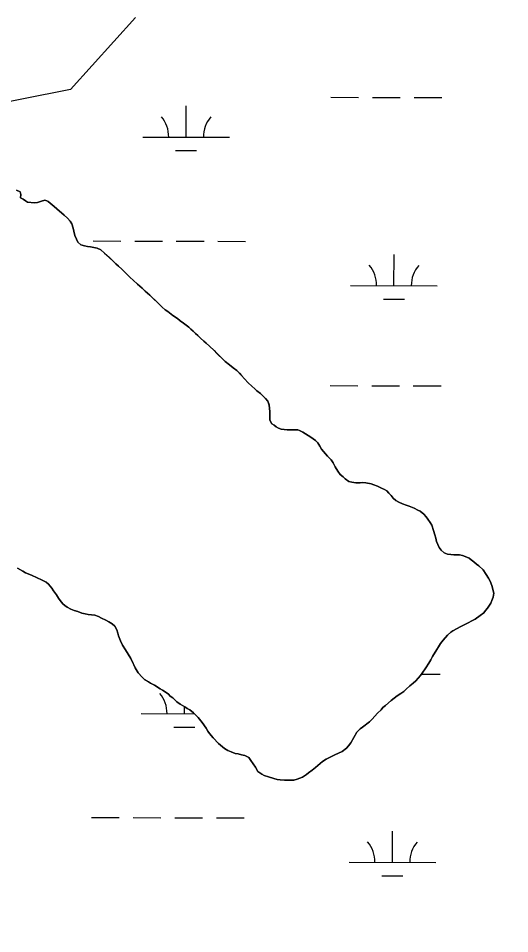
# Model space of a CAD drawing. Extents: x 3161514 to 3199414, y 831166 to 856601.
# Drawn here: x 3194598 to 3195165, y 847336 to 848392 of the extents above; entities that cross this region are included whole.
import ezdxf

# ---------------------------------------------------------------- set-up
doc = ezdxf.new("R2010")
doc.units = 0
for name, color, linetype in [('V-BORW-LINE', 7, 'Continuous'), ('V-SITE-VEGE', 7, 'Continuous'), ('V-TOPO-SHOR', 7, 'Continuous'), ('V-WETL-SWMP', 7, 'Continuous')]:
    doc.layers.add(name, color=color, linetype=linetype)

msp = doc.modelspace()

# ---------------------------------------------------------------- linework, layer by layer
at = {"layer": 'V-BORW-LINE'}
msp.add_spline([(3194602.9, 847069.8), (3194575.9, 847110.2), (3194547, 847120.7), (3194457.6, 847119.2), (3194366.5, 847145.6), (3194258, 847192.9), (3194228.1, 847224), (3194227.6, 847247.9), (3194321.4, 847251.5), (3194333.1, 847328.2), (3194340.1, 847375.2), (3194332.7, 847406.9), (3194296.3, 847413.5), (3194262.1, 847433.5), (3194215.7, 847445.6), (3194146, 847449.2), (3194104, 847498.3), (3194084.1, 847504.7), (3194049.9, 847507.6), (3194008, 847494.3), (3194008.4, 847478.8), (3193996, 847456.4), (3193997, 847423.9), (3193978.5, 847389.6), (3193990.1, 847331.4), (3193948.4, 847301.1), (3193955.1, 847275.8), (3193969.4, 847253.6), (3194023.8, 847249.9), (3194123.1, 847223.2), (3194170.5, 847198.9), (3194298.6, 847102.5), (3194359, 847069), (3194377.1, 847062.6), (3194480.1, 846995.2), (3194645.4, 846858.6), (3194711.3, 846830.1), (3194803.1, 846760.1), (3194846.5, 846741.6), (3194967, 846667.4), (3195071.3, 846623.6), (3195217.1, 846544.5), (3195323, 846476), (3195428.7, 846443.1), (3195566.5, 846379.7), (3195648.4, 846343), (3195715, 846322.2), (3195727.9, 846327.7), (3195733.5, 846331.4)], degree=3, dxfattribs=at)
at = {"layer": 'V-SITE-VEGE'}
for points in [[(3194710.6, 848108.8), (3194707.7, 848111.4), (3194702.6, 848116.4), (3194697.6, 848120.9), (3194693.1, 848124.8), (3194688.9, 848126.9), (3194681.5, 848128.4), (3194678, 848128.7), (3194674.6, 848129.4), (3194670.1, 848130.5), (3194666.9, 848133.6), (3194665.3, 848137), (3194663.2, 848141.5), (3194662.1, 848146.5), (3194661.5, 848150), (3194659.9, 848154.7), (3194657.8, 848158.1), (3194654.9, 848161.5), (3194650.9, 848164.9), (3194648, 848167.6), (3194645.6, 848169.4), (3194639.5, 848174.7), (3194637.1, 848176.8), (3194632.6, 848180.7), (3194631, 848181.5), (3194628.6, 848182), (3194624.7, 848181.2), (3194620.2, 848179.6), (3194616.8, 848179.3), (3194608.8, 848180), (3194606.2, 848181.6), (3194603.5, 848183.2), (3194600.4, 848184.7), (3194600.9, 848188.7), (3194600.1, 848191.9), (3194596.1, 848193.9)], [(3195073.4, 847810.4), (3195070.8, 847814.1), (3195068.9, 847816.7), (3195066, 847819.9), (3195062, 847823.3), (3195059.1, 847824.6), (3195054.9, 847826.9), (3195049, 847829), (3195045.6, 847830.3), (3195041.4, 847831.9), (3195037.1, 847833.7), (3195033.7, 847835.8), (3195030.8, 847838.4), (3195028.4, 847841.3), (3195025.7, 847844.2), (3195023.3, 847846.6), (3195020.7, 847848.4), (3195017.2, 847850), (3195012.5, 847852.3), (3195008.5, 847853.9), (3195005.1, 847854.9), (3194999, 847856.2), (3194995.8, 847856.4), (3194992.7, 847856.2), (3194987.4, 847856.1), (3194982.9, 847856.6), (3194979.7, 847857.7), (3194975.2, 847860.8), (3194972.8, 847862.9), (3194969.6, 847865.8), (3194966.7, 847869.5), (3194963.8, 847874.5), (3194961.4, 847879), (3194959, 847882.4), (3194955, 847886.6), (3194950.2, 847892.1), (3194948.1, 847895), (3194946.2, 847898.4), (3194943.8, 847902.3), (3194940.9, 847905), (3194935.6, 847908.9), (3194932.7, 847910.5), (3194926.6, 847914.4), (3194922.4, 847916.5), (3194920.5, 847917), (3194918.9, 847917.3), (3194908.4, 847917.2), (3194904.9, 847917.4), (3194901.5, 847917.9), (3194898.3, 847919), (3194895.7, 847920.6), (3194893.3, 847922.4), (3194890.6, 847924.2), (3194888.5, 847928.4), (3194888.5, 847931.6), (3194888.2, 847938.5), (3194887.9, 847941.9), (3194887.4, 847945.8), (3194886, 847950.1), (3194883.3, 847953.5), (3194881.2, 847955.8), (3194877.5, 847959), (3194873.5, 847962.1), (3194871.1, 847964.5), (3194867.4, 847967.4), (3194863.2, 847971.3), (3194858.9, 847976.1), (3194855.7, 847980), (3194850.2, 847985.5), (3194846.2, 847988.6), (3194841.7, 847992.3), (3194836.9, 847996), (3194833.2, 847999.4), (3194823.9, 848008.6), (3194818.6, 848013.6), (3194814.9, 848017), (3194812.2, 848019.3), (3194808.2, 848023), (3194805.1, 848026.2), (3194802.7, 848028.5), (3194799.8, 848030.9), (3194797.1, 848033.3), (3194794.7, 848035.6), (3194788.6, 848040.3), (3194784.9, 848043), (3194781.7, 848045.6), (3194776.4, 848049.2), (3194770.6, 848053.7), (3194767.4, 848055.8), (3194764.2, 848058.7), (3194758.9, 848063.7), (3194749.9, 848072.6), (3194747, 848074.9), (3194744.3, 848077.3), (3194741.1, 848080.5), (3194735.6, 848085.4), (3194730.5, 848089.9), (3194727.1, 848093), (3194717.5, 848102.5), (3194713.5, 848105.9), (3194710.6, 848108.8)], [(3194855.6, 847542.3), (3194859.3, 847541.3), (3194864, 847539.2), (3194866.4, 847535.5), (3194871.8, 847528.1), (3194874.4, 847522.9), (3194879.2, 847520), (3194881.8, 847518.4), (3194886.9, 847516.6), (3194893, 847515), (3194896.7, 847513.8), (3194900.1, 847513.2), (3194905.1, 847513), (3194909.1, 847512.8), (3194916.2, 847513.1), (3194919.9, 847514.1), (3194926.2, 847516.3), (3194930.7, 847519.5), (3194933, 847521.3), (3194937, 847524.5), (3194941.2, 847527.7), (3194943.6, 847529.9), (3194949.1, 847534.6), (3194953.5, 847537.3), (3194957.8, 847539.4), (3194963.5, 847542.1), (3194967.5, 847544), (3194971.7, 847546.1), (3194976.7, 847549.8), (3194979.3, 847552.5), (3194981.7, 847555.9), (3194985.1, 847562), (3194988.7, 847568.4), (3194992.4, 847572.1), (3194995.3, 847574), (3195003.5, 847580.3), (3195006.6, 847583.5), (3195009.5, 847586.7), (3195012.6, 847590.2), (3195016.8, 847594.2), (3195018.9, 847596.8), (3195021.8, 847599.2), (3195028.4, 847604.8), (3195035.2, 847610.1), (3195039.4, 847613), (3195041.8, 847614.4), (3195043.1, 847615.4), (3195045.5, 847618.1), (3195050, 847621.8), (3195053.9, 847624.7), (3195056.8, 847627.4), (3195062.3, 847633.7), (3195064.1, 847636.4), (3195068.3, 847642.5), (3195071.7, 847647.8), (3195074.1, 847651.8), (3195076.2, 847655.5), (3195081.1, 847663.7), (3195083, 847666.9), (3195085.3, 847670.8), (3195088.2, 847674.5), (3195093.4, 847680.4), (3195097.1, 847683.6), (3195099.7, 847685.4), (3195104.5, 847688.1), (3195107.9, 847689.7), (3195113.4, 847692.6), (3195125.5, 847698.8), (3195131.1, 847702.8), (3195135.3, 847706.2), (3195137.4, 847708.6), (3195139.5, 847711.3), (3195143.4, 847717.1), (3195144.7, 847720.3), (3195146, 847724.2), (3195146.8, 847728.7), (3195144.6, 847737.4), (3195142.5, 847742.7), (3195140.6, 847745.9), (3195138.2, 847750.3), (3195134.7, 847755.6), (3195129.7, 847760.3), (3195126.8, 847762.1), (3195123.6, 847765), (3195120.7, 847767.1), (3195118.3, 847769), (3195113.8, 847771), (3195110.6, 847772.1), (3195107.2, 847773.1), (3195100.6, 847773.1), (3195097.1, 847773.3), (3195093.4, 847773.6), (3195089.5, 847775.1), (3195086, 847778.3), (3195083.9, 847781.4), (3195080.7, 847788.3), (3195080.1, 847792.2), (3195078.8, 847796.2), (3195077.4, 847801.2), (3195075.3, 847807), (3195073.4, 847810.4)], [(3194597, 847757.6), (3194603.1, 847753.9), (3194606.2, 847752.3), (3194609.4, 847751), (3194613.9, 847749), (3194618.9, 847746.6), (3194625.6, 847743.7), (3194630.3, 847741.4), (3194633, 847739), (3194636.7, 847734.3), (3194638.8, 847731.4), (3194642, 847726.7), (3194644.4, 847723), (3194646.3, 847720.1), (3194649.5, 847716.4), (3194651.9, 847714.3), (3194654.5, 847712.5), (3194658.5, 847710.1), (3194662.5, 847708.6), (3194666.7, 847707.5), (3194671.2, 847705.5), (3194671.4, 847705.5), (3194675.1, 847704.9), (3194678.6, 847704.2), (3194686.2, 847703.2), (3194690.5, 847701.9), (3194694.2, 847700), (3194699.2, 847697.4), (3194702.4, 847695.6), (3194706.4, 847693.2), (3194709.3, 847690.6), (3194711.9, 847686.4), (3194713, 847682.7), (3194713.8, 847679.6), (3194716, 847673.8), (3194717.8, 847669.6), (3194718.4, 847668.8), (3194721.6, 847663.2), (3194724.8, 847658.2), (3194728, 847653.5), (3194730.4, 847647.7), (3194731.2, 847645.9), (3194733, 847642.4), (3194736.5, 847636.9), (3194741, 847631.7), (3194744.2, 847628.8), (3194748.4, 847626.2), (3194750.6, 847624.9), (3194755.1, 847622.5), (3194761.7, 847618.3), (3194764.6, 847616.8), (3194768.6, 847613.9), (3194771.2, 847612), (3194773.4, 847609.7), (3194776.3, 847607.8), (3194780.8, 847603.4), (3194784.8, 847600.8), (3194787.4, 847598.9), (3194790.1, 847597.4), (3194793, 847595.8), (3194796.1, 847594), (3194800.1, 847590.8), (3194805.7, 847585.3), (3194810.2, 847579.5), (3194814.7, 847573), (3194816.9, 847569.3), (3194818.7, 847566.9), (3194823, 847561.9), (3194829.1, 847555.3), (3194833.6, 847551.4), (3194836, 847549.3), (3194839.7, 847547.2), (3194843.7, 847545.7), (3194848.2, 847543.8), (3194851.6, 847543.3), (3194855.6, 847542.3)]]:
    msp.add_lwpolyline(points, dxfattribs=at)
at = {"layer": 'V-TOPO-SHOR'}
for points in [[(3194596.1, 848193.9), (3194600.1, 848191.9), (3194600.9, 848188.7), (3194600.4, 848184.7), (3194603.5, 848183.2), (3194606.2, 848181.6), (3194608.8, 848180), (3194616.8, 848179.3), (3194620.2, 848179.6), (3194624.7, 848181.2), (3194628.6, 848182), (3194631, 848181.5), (3194632.6, 848180.7), (3194637.1, 848176.8), (3194639.5, 848174.7), (3194645.6, 848169.4), (3194648, 848167.6), (3194650.9, 848164.9), (3194654.9, 848161.5), (3194657.8, 848158.1), (3194659.9, 848154.7), (3194661.5, 848150), (3194662.1, 848146.5), (3194663.2, 848141.5), (3194665.3, 848137), (3194666.9, 848133.6), (3194670.1, 848130.5), (3194674.6, 848129.4), (3194678, 848128.7), (3194681.5, 848128.4), (3194685.2, 848127.7), (3194688.9, 848126.9), (3194693.1, 848124.8), (3194697.6, 848120.9), (3194702.6, 848116.4), (3194707.7, 848111.4), (3194710.6, 848108.8), (3194713.5, 848105.9), (3194717.5, 848102.5), (3194723.4, 848096.7), (3194727.1, 848093), (3194730.5, 848089.9), (3194735.6, 848085.4), (3194741.1, 848080.5), (3194744.3, 848077.3), (3194747, 848074.9), (3194749.9, 848072.6), (3194754.1, 848068.4), (3194758.9, 848063.7), (3194764.2, 848058.7), (3194767.4, 848055.8), (3194770.6, 848053.7)], [(3194770.6, 848053.7), (3194776.4, 848049.2), (3194781.7, 848045.6), (3194784.9, 848043), (3194788.6, 848040.3), (3194794.7, 848035.6), (3194797.1, 848033.3), (3194799.8, 848030.9), (3194802.7, 848028.5), (3194805.1, 848026.2), (3194808.2, 848023), (3194812.2, 848019.3), (3194814.9, 848017), (3194818.6, 848013.6), (3194823.9, 848008.6), (3194826.8, 848005.7), (3194829.2, 848003.3), (3194833.2, 847999.4), (3194836.9, 847996), (3194841.7, 847992.3), (3194846.2, 847988.6), (3194850.2, 847985.5), (3194853.4, 847982.4), (3194855.7, 847980), (3194858.9, 847976.1), (3194863.2, 847971.3), (3194867.4, 847967.4), (3194871.1, 847964.5), (3194873.5, 847962.1), (3194877.5, 847959), (3194881.2, 847955.8), (3194883.3, 847953.5), (3194886, 847950.1), (3194887.4, 847945.8), (3194887.9, 847941.9), (3194888.2, 847938.5), (3194888.5, 847931.6), (3194888.5, 847928.4), (3194890.6, 847924.2), (3194893.3, 847922.4), (3194895.7, 847920.6), (3194898.3, 847919), (3194901.5, 847917.9), (3194904.9, 847917.4), (3194908.4, 847917.2), (3194914.7, 847917.2), (3194918.9, 847917.3), (3194920.5, 847917), (3194922.4, 847916.5), (3194926.6, 847914.4), (3194932.7, 847910.5), (3194935.6, 847908.9), (3194940.9, 847905), (3194943.8, 847902.3), (3194946.2, 847898.4), (3194948.1, 847895), (3194950.2, 847892.1), (3194955, 847886.6), (3194959, 847882.4), (3194961.4, 847879), (3194963.8, 847874.5), (3194966.7, 847869.5), (3194969.6, 847865.8), (3194972.8, 847862.9), (3194975.2, 847860.8), (3194979.7, 847857.7), (3194982.9, 847856.6), (3194987.4, 847856.1), (3194992.7, 847856.2), (3194995.8, 847856.4), (3194999, 847856.2), (3195005.1, 847854.9), (3195008.5, 847853.9), (3195012.5, 847852.3), (3195017.2, 847850), (3195020.7, 847848.4), (3195023.3, 847846.6), (3195025.7, 847844.2), (3195028.4, 847841.3), (3195030.8, 847838.4), (3195033.7, 847835.8), (3195037.1, 847833.7), (3195041.4, 847831.9), (3195045.6, 847830.3), (3195049, 847829), (3195054.9, 847826.9), (3195059.1, 847824.6), (3195062, 847823.3), (3195066, 847819.9), (3195068.9, 847816.7), (3195070.8, 847814.1), (3195073.4, 847810.4), (3195075.3, 847807), (3195077.4, 847801.2), (3195078.8, 847796.2), (3195080.1, 847792.2), (3195080.7, 847788.3), (3195083.9, 847781.4), (3195086, 847778.3), (3195089.5, 847775.1), (3195093.4, 847773.6)], [(3195093.4, 847773.6), (3195097.1, 847773.3), (3195100.6, 847773.1), (3195104, 847773.1), (3195107.2, 847773.1), (3195110.6, 847772.1), (3195113.8, 847771), (3195118.3, 847769), (3195120.7, 847767.1), (3195123.6, 847765), (3195126.8, 847762.1), (3195129.7, 847760.3), (3195134.7, 847755.6), (3195138.2, 847750.3), (3195140.6, 847745.9), (3195142.5, 847742.7), (3195144.6, 847737.4), (3195146.8, 847728.7), (3195146, 847724.2), (3195144.7, 847720.3), (3195143.4, 847717.1), (3195139.5, 847711.3), (3195137.4, 847708.6), (3195135.3, 847706.2), (3195131.1, 847702.8), (3195125.5, 847698.8), (3195113.4, 847692.6), (3195107.9, 847689.7), (3195104.5, 847688.1), (3195099.7, 847685.4), (3195097.1, 847683.6), (3195093.4, 847680.4), (3195088.2, 847674.5), (3195085.3, 847670.8), (3195083, 847666.9), (3195081.1, 847663.7), (3195076.2, 847655.5), (3195074.1, 847651.8), (3195071.7, 847647.8), (3195068.3, 847642.5), (3195064.1, 847636.4), (3195062.3, 847633.7), (3195056.8, 847627.4), (3195053.9, 847624.7), (3195050, 847621.8), (3195045.5, 847618.1), (3195043.1, 847615.4), (3195041.8, 847614.4), (3195039.4, 847613), (3195035.2, 847610.1), (3195028.4, 847604.8), (3195021.8, 847599.2), (3195018.9, 847596.8), (3195016.8, 847594.2), (3195012.6, 847590.2), (3195009.5, 847586.7), (3195006.6, 847583.5), (3195003.5, 847580.3), (3194995.3, 847574), (3194992.4, 847572.1), (3194988.7, 847568.4), (3194985.1, 847562), (3194981.7, 847555.9), (3194979.3, 847552.5), (3194976.7, 847549.8), (3194971.7, 847546.1), (3194967.5, 847544), (3194963.5, 847542.1), (3194957.8, 847539.4), (3194953.5, 847537.3), (3194949.1, 847534.6), (3194943.6, 847529.9), (3194941.2, 847527.7), (3194937, 847524.5), (3194933, 847521.3), (3194930.7, 847519.5), (3194926.2, 847516.3), (3194919.9, 847514.1), (3194916.2, 847513.1), (3194909.1, 847512.8), (3194905.1, 847513), (3194900.1, 847513.2), (3194896.7, 847513.8), (3194893, 847515), (3194886.9, 847516.6), (3194881.8, 847518.4), (3194879.2, 847520), (3194874.4, 847522.9), (3194874.2, 847523.4), (3194871.8, 847528.1), (3194866.4, 847535.5), (3194864, 847539.2), (3194859.3, 847541.3), (3194855.6, 847542.3), (3194851.6, 847543.3), (3194848.2, 847543.8), (3194843.7, 847545.7), (3194839.7, 847547.2), (3194836, 847549.3), (3194833.6, 847551.4), (3194829.1, 847555.3)], [(3194829.1, 847555.3), (3194823, 847561.9), (3194818.7, 847566.9), (3194816.9, 847569.3), (3194814.7, 847573), (3194810.2, 847579.5), (3194805.7, 847585.3), (3194800.1, 847590.8), (3194796.1, 847594), (3194793, 847595.8), (3194790.1, 847597.4), (3194787.4, 847598.9), (3194784.8, 847600.8), (3194780.8, 847603.4), (3194776.3, 847607.8), (3194773.4, 847609.7), (3194771.2, 847612), (3194768.6, 847613.9), (3194764.6, 847616.8), (3194761.7, 847618.3), (3194755.1, 847622.5), (3194750.6, 847624.9), (3194748.4, 847626.2), (3194744.2, 847628.8), (3194741, 847631.7), (3194736.5, 847636.9), (3194733, 847642.4), (3194731.2, 847645.9), (3194730.4, 847647.7), (3194728, 847653.5), (3194724.8, 847658.2), (3194721.6, 847663.2), (3194718.4, 847668.8), (3194717.8, 847669.6), (3194716, 847673.8), (3194713.8, 847679.6), (3194713, 847682.7), (3194711.9, 847686.4), (3194709.3, 847690.6), (3194706.4, 847693.2), (3194702.4, 847695.6), (3194699.2, 847697.4), (3194694.2, 847700), (3194690.5, 847701.9), (3194686.2, 847703.2), (3194678.6, 847704.2), (3194675.1, 847704.9), (3194671.4, 847705.5), (3194671.2, 847705.5), (3194666.7, 847707.5), (3194662.5, 847708.6), (3194658.5, 847710.1), (3194654.5, 847712.5), (3194651.9, 847714.3), (3194649.5, 847716.4), (3194646.3, 847720.1), (3194644.4, 847723), (3194642, 847726.7), (3194638.8, 847731.4), (3194636.7, 847734.3), (3194634.8, 847736.7), (3194633, 847739), (3194630.3, 847741.4), (3194625.6, 847743.7), (3194618.9, 847746.6), (3194613.9, 847749), (3194609.4, 847751), (3194606.2, 847752.3), (3194603.1, 847753.9), (3194597, 847757.6)]]:
    msp.add_lwpolyline(points, dxfattribs=at)
at = {"layer": 'V-WETL-SWMP'}
for p, q in [((3194958.8, 848300.9), (3194990.8, 848300.8)), ((3195006.8, 848300.7), (3195038.8, 848300.7)), ((3195054.8, 848300.6), (3195086.8, 848300.5)), ((3194791.6, 848254.9), (3194791.7, 848290.9)), ((3194741.6, 848255), (3194841.6, 848254.8)), ((3194779.6, 848239.5), (3194803.6, 848239.4)), ((3194684.4, 848135.1), (3194716.4, 848135)), ((3194732.4, 848135), (3194764.4, 848134.9)), ((3194780.4, 848134.9), (3194812.4, 848134.8)), ((3194828.4, 848134.7), (3194860.4, 848134.6)), ((3195031.6, 848083.4), (3195031.7, 848119.4)), ((3194981.6, 848083.6), (3195081.6, 848083.3)), ((3195019.6, 848068), (3195043.6, 848068)), ((3194957.9, 847968.2), (3194989.9, 847968.1)), ((3195005.9, 847968.1), (3195037.9, 847968)), ((3195053.9, 847967.9), (3195085.9, 847967.9)), ((3195063.3, 847635.2), (3195085, 847635.2)), ((3194789.8, 847589.6), (3194789.8, 847597.5)), ((3194739.8, 847589.7), (3194801.4, 847589.5)), ((3194777.7, 847574.2), (3194801.7, 847574.1)), ((3194682.6, 847469.8), (3194714.6, 847469.7)), ((3194730.6, 847469.7), (3194762.6, 847469.6)), ((3194778.6, 847469.5), (3194810.6, 847469.4)), ((3194826.6, 847469.4), (3194858.6, 847469.3)), ((3195029.8, 847418.1), (3195029.9, 847454.1)), ((3194979.8, 847418.2), (3195079.8, 847417.9)), ((3195017.7, 847402.7), (3195041.7, 847402.6))]:
    msp.add_line(p, q, dxfattribs=at)
for points in [[(3194733.3, 848393.1), (3194658.2, 848309.7), (3194493.4, 848277.1), (3194350.6, 848297.9), (3194230.1, 848384), (3194157.8, 848443.8)], [(3194596.1, 848193.9), (3194600.1, 848191.9), (3194600.9, 848188.7), (3194600.4, 848184.7), (3194603.5, 848183.2), (3194608.8, 848180), (3194616.8, 848179.3), (3194620.2, 848179.6), (3194624.7, 848181.2), (3194628.6, 848182), (3194631, 848181.5), (3194632.6, 848180.7), (3194637.1, 848176.8), (3194639.5, 848174.7), (3194645.6, 848169.4), (3194648, 848167.6), (3194650.9, 848164.9), (3194654.9, 848161.5), (3194657.8, 848158.1), (3194659.9, 848154.7), (3194661.5, 848150), (3194662.1, 848146.5), (3194663.2, 848141.5), (3194665.3, 848137), (3194666.9, 848133.6), (3194670.1, 848130.5), (3194674.6, 848129.4), (3194678, 848128.7), (3194681.5, 848128.4), (3194688.9, 848126.9), (3194693.1, 848124.8), (3194697.6, 848120.9), (3194702.7, 848116.4), (3194707.7, 848111.4), (3194710.6, 848108.8), (3194713.5, 848105.9), (3194717.5, 848102.5), (3194727.1, 848093), (3194730.5, 848089.9), (3194735.6, 848085.4), (3194741.1, 848080.5), (3194744.3, 848077.3), (3194747, 848074.9), (3194749.9, 848072.6), (3194758.9, 848063.7), (3194764.2, 848058.7), (3194767.4, 848055.8), (3194770.6, 848053.7), (3194776.4, 848049.2), (3194781.7, 848045.6), (3194784.9, 848042.9), (3194788.6, 848040.3), (3194794.7, 848035.6), (3194797.1, 848033.2), (3194799.8, 848030.9), (3194802.7, 848028.5), (3194808.2, 848023), (3194812.2, 848019.3), (3194814.9, 848017), (3194818.6, 848013.6), (3194823.9, 848008.6), (3194833.2, 847999.4), (3194836.9, 847996), (3194841.7, 847992.3), (3194846.2, 847988.6)], [(3194846.2, 847988.6), (3194850.2, 847985.5), (3194855.7, 847980), (3194858.9, 847976), (3194863.2, 847971.3), (3194867.4, 847967.4), (3194871.1, 847964.5), (3194873.5, 847962.1), (3194877.5, 847959), (3194881.2, 847955.8), (3194883.3, 847953.5), (3194886, 847950.1), (3194887.4, 847945.9), (3194887.9, 847941.9), (3194888.2, 847938.5), (3194888.5, 847931.6), (3194888.5, 847928.4), (3194890.6, 847924.2), (3194893.3, 847922.4), (3194895.7, 847920.6), (3194898.3, 847919), (3194901.5, 847917.9), (3194904.9, 847917.4), (3194908.4, 847917.2), (3194918.9, 847917.3), (3194920.5, 847917), (3194922.4, 847916.5), (3194926.6, 847914.4), (3194932.7, 847910.5), (3194935.6, 847908.9), (3194940.9, 847905), (3194943.8, 847902.3), (3194946.2, 847898.4), (3194948.1, 847895), (3194950.2, 847892.1), (3194955, 847886.6), (3194959, 847882.4), (3194961.4, 847879), (3194963.8, 847874.5), (3194966.7, 847869.5), (3194969.6, 847865.8), (3194972.8, 847862.9), (3194975.2, 847860.8), (3194979.7, 847857.7), (3194982.9, 847856.6), (3194987.4, 847856.1), (3194992.7, 847856.2), (3194995.8, 847856.4), (3194999, 847856.2), (3195005.1, 847854.9), (3195008.5, 847853.9), (3195012.5, 847852.3), (3195017.2, 847850), (3195020.7, 847848.4), (3195023.3, 847846.6), (3195025.7, 847844.2), (3195028.4, 847841.3), (3195030.8, 847838.4), (3195033.7, 847835.8), (3195037.1, 847833.7), (3195041.4, 847831.9), (3195045.6, 847830.3), (3195049, 847829), (3195054.9, 847826.9), (3195059.1, 847824.6), (3195062, 847823.3), (3195066, 847819.9), (3195068.9, 847816.7), (3195070.8, 847814.1), (3195073.4, 847810.4), (3195075.3, 847807), (3195077.4, 847801.2), (3195078.8, 847796.2), (3195080.1, 847792.2), (3195080.7, 847788.3), (3195083.9, 847781.4), (3195086, 847778.3), (3195089.5, 847775.1), (3195093.4, 847773.6), (3195097.1, 847773.3), (3195100.6, 847773.1), (3195107.2, 847773.1), (3195110.6, 847772.1), (3195113.8, 847771), (3195118.3, 847769), (3195120.7, 847767.1), (3195123.6, 847765), (3195126.8, 847762.1), (3195129.7, 847760.3), (3195134.7, 847755.6), (3195138.2, 847750.3), (3195140.6, 847745.9), (3195142.5, 847742.7), (3195144.6, 847737.4), (3195146.8, 847728.7), (3195146, 847724.2), (3195144.7, 847720.3), (3195143.4, 847717.1), (3195139.5, 847711.3), (3195137.4, 847708.6), (3195135.3, 847706.2)], [(3194736.5, 847636.9), (3194733, 847642.4), (3194731.2, 847645.9), (3194730.4, 847647.7), (3194728, 847653.5), (3194724.8, 847658.2), (3194721.6, 847663.2), (3194718.4, 847668.8), (3194717.8, 847669.6), (3194716, 847673.8), (3194713.8, 847679.6), (3194713, 847682.7), (3194711.9, 847686.4), (3194709.3, 847690.6), (3194706.4, 847693.2), (3194702.4, 847695.6), (3194699.2, 847697.4), (3194694.2, 847700), (3194690.5, 847701.9), (3194686.2, 847703.2), (3194678.6, 847704.2), (3194675.1, 847704.9), (3194671.4, 847705.5), (3194671.2, 847705.5), (3194666.7, 847707.5), (3194662.5, 847708.6), (3194658.5, 847710.1), (3194654.5, 847712.5), (3194651.9, 847714.3), (3194649.5, 847716.4), (3194646.3, 847720.1), (3194644.4, 847723), (3194642, 847726.7), (3194638.8, 847731.4), (3194636.7, 847734.3), (3194633, 847739), (3194630.3, 847741.4), (3194625.6, 847743.7), (3194618.9, 847746.6), (3194613.9, 847749), (3194609.4, 847751), (3194606.2, 847752.3), (3194603.1, 847753.9), (3194597, 847757.6)], [(3195135.3, 847706.2), (3195131.1, 847702.8), (3195125.5, 847698.8), (3195113.4, 847692.6), (3195107.9, 847689.7), (3195104.5, 847688.1), (3195099.7, 847685.4), (3195097.1, 847683.6), (3195093.4, 847680.4), (3195088.2, 847674.5), (3195085.3, 847670.8), (3195083, 847666.9), (3195081.1, 847663.7), (3195076.2, 847655.5), (3195074.1, 847651.8), (3195071.7, 847647.8), (3195068.3, 847642.5), (3195064.1, 847636.4), (3195062.3, 847633.7), (3195056.8, 847627.4), (3195053.9, 847624.7), (3195050, 847621.8), (3195045.5, 847618.1), (3195043.1, 847615.4), (3195041.8, 847614.4), (3195039.4, 847613), (3195035.2, 847610.1), (3195028.4, 847604.8), (3195021.8, 847599.2), (3195018.9, 847596.8), (3195016.8, 847594.2), (3195012.6, 847590.2), (3195009.5, 847586.7), (3195006.6, 847583.5), (3195003.5, 847580.3), (3194995.3, 847574), (3194992.4, 847572.1), (3194988.7, 847568.4), (3194985.1, 847562), (3194981.7, 847555.9), (3194979.3, 847552.5), (3194976.7, 847549.8), (3194971.7, 847546.1), (3194967.5, 847544), (3194963.5, 847542.1), (3194957.8, 847539.4), (3194953.5, 847537.3), (3194949.1, 847534.6), (3194943.6, 847529.9), (3194941.2, 847527.7), (3194937, 847524.5), (3194933, 847521.3), (3194930.7, 847519.5), (3194926.2, 847516.3), (3194919.9, 847514.1), (3194916.2, 847513.1), (3194909.1, 847512.8), (3194905.1, 847513), (3194900.1, 847513.2), (3194896.7, 847513.8), (3194893, 847515), (3194886.9, 847516.6), (3194881.8, 847518.4), (3194879.2, 847520), (3194874.4, 847522.9), (3194871.8, 847528.1), (3194866.4, 847535.5), (3194864, 847539.2), (3194859.3, 847541.3), (3194855.6, 847542.3), (3194851.6, 847543.3), (3194848.2, 847543.8), (3194843.7, 847545.7), (3194839.7, 847547.2), (3194836, 847549.3), (3194833.6, 847551.4), (3194829.1, 847555.3), (3194823, 847561.9), (3194818.7, 847566.9), (3194816.9, 847569.3), (3194814.7, 847573), (3194810.2, 847579.5), (3194805.7, 847585.3), (3194800.1, 847590.8), (3194796.1, 847594), (3194793, 847595.8), (3194790.1, 847597.4), (3194787.4, 847598.9), (3194784.8, 847600.8), (3194780.8, 847603.4), (3194776.3, 847607.8), (3194773.4, 847609.7), (3194771.2, 847612), (3194768.6, 847613.9), (3194764.6, 847616.8), (3194761.7, 847618.3), (3194755.1, 847622.5), (3194750.6, 847624.9), (3194744.2, 847628.8), (3194741, 847631.7), (3194736.5, 847636.9)]]:
    msp.add_lwpolyline(points, dxfattribs=at)
for centre, start, end in [((3194736.4, 848255.5), 359.0699, 40.6135), ((3194846.8, 848255.2), 139.0699, 180.6135), ((3194976.4, 848084.1), 359.0699, 40.6135), ((3195086.8, 848083.8), 139.0699, 180.6135), ((3194734.5, 847590.2), 359.0699, 40.6135), ((3194974.5, 847418.7), 359.0699, 40.6135), ((3195085, 847418.4), 139.0699, 180.6135)]:
    msp.add_arc(centre, 35.2, start, end, dxfattribs=at)

doc.saveas('drawing.dxf')
